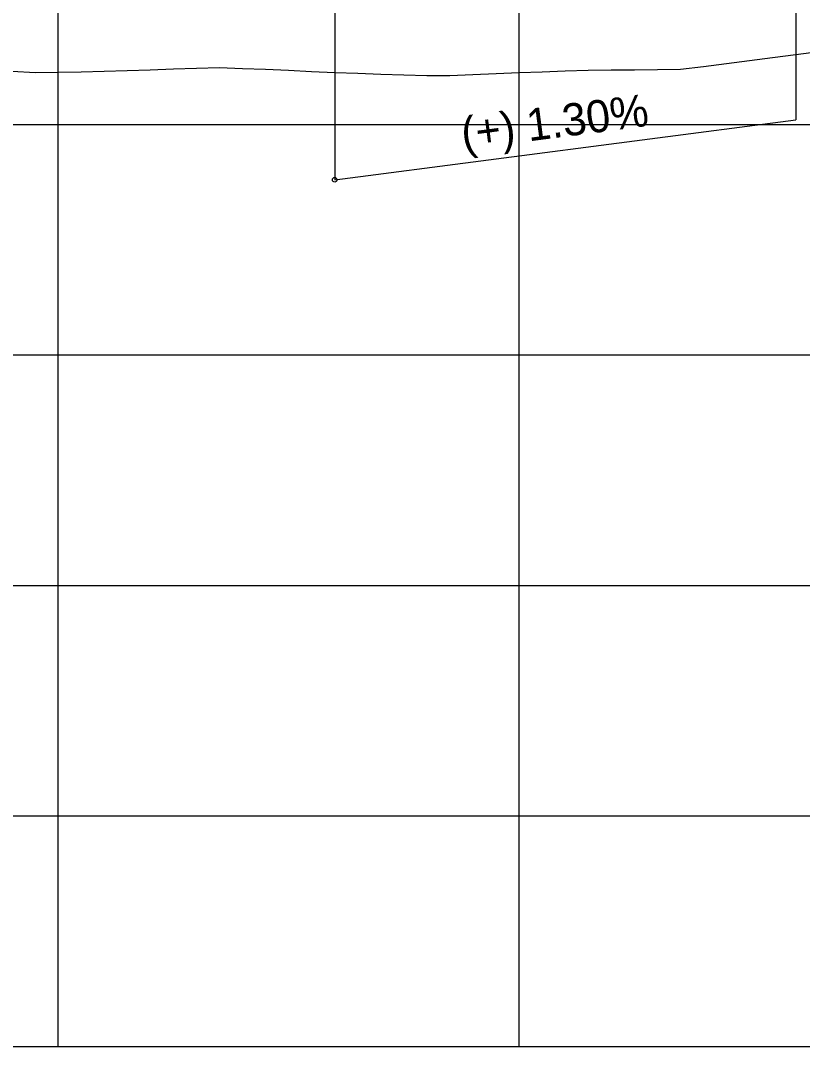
# Model space of a CAD drawing. Extents: x 2345490 to 2436403, y 465165 to 573888.
# Drawn here: x 2390113.4 to 2390283, y 557784.1 to 558006.7 of the extents above; entities that cross this region are included whole.
import ezdxf

# ---------------------------------------------------------------- set-up
doc = ezdxf.new("R2010")
doc.units = 0
for name, color, linetype in [('Old_Level_1', 7, 'Continuous'), ('Old_Level_3', 7, 'Continuous'), ('Old_Level_57', 7, 'Continuous'), ('Old_Level_63', 7, 'Continuous')]:
    doc.layers.add(name, color=color, linetype=linetype)

msp = doc.modelspace()

# ---------------------------------------------------------------- linework, layer by layer
at = {"layer": 'Old_Level_1'}
msp.add_lwpolyline([(2390111.5425, 557995.65475), (2390116.5425, 557995.361), (2390121.5425, 557995.45925), (2390126.5425, 557995.5575), (2390131.5425, 557995.67625), (2390136.5425, 557995.834), (2390141.5425, 557995.9915), (2390146.5425, 557996.14925), (2390151.5425, 557996.30675), (2390156.5425, 557996.46425), (2390161.5425, 557996.27275), (2390166.5425, 557996.08875), (2390171.5425, 557995.85825), (2390176.5425, 557995.62925), (2390181.5425, 557995.4), (2390186.5425, 557995.2215), (2390191.5425, 557995.04825), (2390196.5425, 557994.875), (2390201.5425, 557994.70175), (2390206.5425, 557994.733), (2390211.5425, 557994.94025), (2390216.5425, 557995.1475), (2390221.5425, 557995.35475), (2390226.5425, 557995.562), (2390231.5425, 557995.76925), (2390236.5425, 557995.9055), (2390241.5425, 557995.93625), (2390246.5425, 557995.967), (2390251.5425, 557996.00175), (2390256.5425, 557996.0785), (2390261.5425, 557996.666), (2390266.5425, 557997.31575), (2390271.5425, 557997.9655), (2390276.5425, 557998.6155), (2390281.5425, 557999.26525), (2390286.5425, 557999.915)], dxfattribs=at)
at = {"layer": 'Old_Level_3'}
for p, q in [((2390281.5425, 558163.89647), (2390281.5425, 557985.113)), ((2390181.5425, 558144.5335), (2390181.5425, 557972.113)), ((2390181.5425, 557972.113), (2390281.5425, 557985.113))]:
    msp.add_line(p, q, dxfattribs=at)
msp.add_circle((2390181.5425, 557972.113), 0.5, dxfattribs=at)
at = {"layer": 'Old_Level_57'}
for p, q in [((2390121.54225, 557784.21325), (2390121.54225, 558334.21325)), ((2390121.54225, 557784.11325), (2390121.54225, 558334.11325)), ((2390221.54225, 557784.21325), (2390221.54225, 558334.21325)), ((2390221.54225, 557784.11325), (2390221.54225, 558334.11325)), ((2381271.54275, 557984.11325), (2393041.55275, 557984.11325)), ((2381271.5425, 557934.11325), (2393041.55275, 557934.11325)), ((2381271.54275, 557884.11325), (2393041.55275, 557884.11325)), ((2381271.5425, 557834.11325), (2393041.55275, 557834.11325)), ((2381271.54275, 557784.11325), (2393041.55275, 557784.11325))]:
    msp.add_line(p, q, dxfattribs=at)
at = {"layer": 'Old_Level_63'}
msp.add_line((2381321.5425, 557784.113), (2393019.104, 557784.113), dxfattribs=at)

# ---------------------------------------------------------------- texts
at = {"layer": 'Old_Level_3'}
msp.add_text('(+) 1.30%', height=7.000001, rotation=7.4069111, dxfattribs=at).set_placement((2390209.44991, 557978.58964))

doc.saveas('drawing.dxf')
